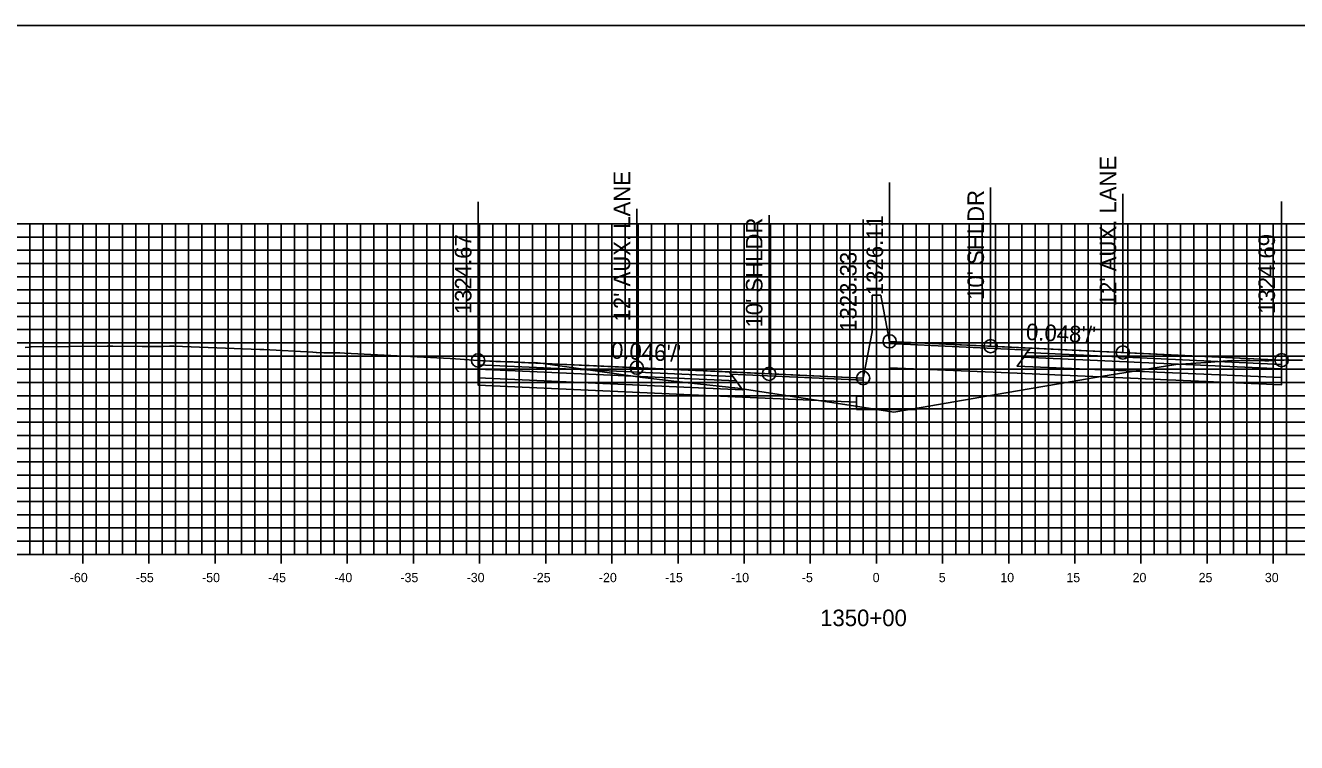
# Model space of a CAD drawing. Extents: x 674939 to 678919, y 750652 to 765176.
# Drawn here: x 678674.2 to 678770.3, y 753388.3 to 753442.6 of the extents above; entities that cross this region are included whole.
import ezdxf

# ---------------------------------------------------------------- set-up
doc = ezdxf.new("R2010")
doc.units = 0
for name, color, linetype in [('Level 10', 7, 'Continuous'), ('Level 17', 7, 'Continuous'), ('Level 18', 7, 'Continuous'), ('Level 19', 7, 'Continuous'), ('Level 20', 7, 'Continuous'), ('Level 22', 7, 'Continuous'), ('Level 23', 7, 'Continuous'), ('Level 4', 7, 'Continuous'), ('Level 8', 7, 'Continuous'), ('Level 9', 7, 'Continuous')]:
    doc.layers.add(name, color=color, linetype=linetype)

msp = doc.modelspace()

# ---------------------------------------------------------------- linework, layer by layer
at = {"layer": 'Level 10'}
msp.add_lwpolyline([(678674.183, 753418.184), (678674.556, 753418.232), (678674.596, 753418.236), (678680.368, 753418.287), (678680.797, 753418.291), (678683.029, 753418.284), (678683.21, 753418.283), (678684.513, 753418.267), (678684.568, 753418.266), (678684.621, 753418.269), (678685.081, 753418.291), (678685.179, 753418.296), (678685.183, 753418.296), (678685.42, 753418.287), (678691.929, 753418.046), (678692.155, 753418.037), (678692.183, 753418.035), (678692.211, 753418.036), (678695.928, 753417.843), (678696.183, 753417.829), (678696.211, 753417.826), (678696.769, 753417.798), (678696.84, 753417.799), (678697.955, 753417.79), (678698.309, 753417.771), (678706.297, 753417.353), (678706.719, 753417.328), (678708.418, 753417.22), (678708.424, 753417.22), (678708.769, 753417.198), (678708.841, 753417.193), (678709.769, 753417.13), (678710.883, 753417.113), (678711.083, 753417.105), (678712.383, 753417.029), (678712.391, 753417.031), (678712.716, 753417.065), (678713.345, 753416.981), (678720.838, 753415.929), (678724.3, 753415.526), (678728.056, 753415.112), (678736.801, 753413.774), (678739.846, 753413.294), (678741.915, 753413.653), (678748.324, 753414.76), (678753.179, 753415.6), (678755.643, 753416.025), (678756.619, 753416.179), (678761.179, 753416.901), (678763.817, 753417.087), (678765.374, 753417.21), (678765.469, 753417.199), (678766.076, 753417.206), (678766.481, 753417.212), (678766.765, 753417.218), (678767.902, 753417.193), (678768.192, 753417.187), (678768.507, 753417.201), (678769.167, 753417.238), (678769.359, 753417.249), (678769.508, 753417.255), (678769.739, 753417.249), (678770.734, 753417.234)], dxfattribs=at)
at = {"layer": 'Level 17'}
for points in [[(678738.203, 753422.162), (678738.203, 753419.384)], [(678738.203, 753422.162), (678738.863, 753422.162)], [(678738.863, 753422.162), (678739.533, 753418.662)], [(678738.863, 753422.162), (678738.863, 753422.162)], [(678737.533, 753415.884), (678737.533, 753414.509), (678737.033, 753414.509), (678737.033, 753413.509), (678741.533, 753413.509), (678741.533, 753414.509), (678739.533, 753414.509), (678739.533, 753418.662)], [(678738.203, 753419.384), (678737.533, 753415.884)]]:
    msp.add_lwpolyline(points, dxfattribs=at)
at = {"layer": 'Level 18'}
for points in [[(678769.167, 753417.238), (678757.167, 753417.814), (678747.167, 753418.295), (678739.533, 753418.662)], [(678737.533, 753415.884), (678730.418, 753416.21), (678720.418, 753416.669), (678708.418, 753417.22)]]:
    msp.add_lwpolyline(points, dxfattribs=at)
for points in [[(678750.05, 753417.991), (678739.533, 753418.502), (678739.533, 753418.662), (678750.167, 753418.151)], [(678769.167, 753417.238), (678769.167, 753416.908), (678749.917, 753417.811), (678750.167, 753418.151)], [(678708.418, 753417.22), (678708.418, 753416.89), (678727.668, 753416.008), (678727.418, 753416.348)], [(678727.536, 753416.188), (678737.533, 753415.724), (678737.533, 753415.884), (678727.418, 753416.348)]]:
    msp.add_lwpolyline(points, close=True, dxfattribs=at)
at = {"layer": 'Level 19'}
for points in [[(678769.167, 753416.908), (678769.167, 753416.578), (678749.667, 753417.471), (678749.917, 753417.811)], [(678708.418, 753416.89), (678708.418, 753416.56), (678727.918, 753415.668), (678727.668, 753416.008)], [(678769.167, 753416.578), (678769.167, 753415.918), (678749.167, 753416.791), (678749.667, 753417.471)], [(678708.418, 753416.56), (678708.418, 753415.9), (678728.418, 753414.988), (678727.918, 753415.668)]]:
    msp.add_lwpolyline(points, close=True, dxfattribs=at)
for points in [[(678749.167, 753416.251), (678739.533, 753416.671)], [(678708.418, 753415.9), (678708.418, 753415.36), (678728.418, 753414.448)], [(678769.167, 753415.918), (678769.169, 753415.378), (678749.167, 753416.251)], [(678728.418, 753414.448), (678737.033, 753414.055)]]:
    msp.add_lwpolyline(points, dxfattribs=at)
at = {"layer": 'Level 20'}
for p, q in [((678638.533, 753427.551), (678838.533, 753427.551)), ((678674.533, 753402.551), (678674.533, 753427.551)), ((678675.533, 753402.551), (678675.533, 753427.551)), ((678676.533, 753402.551), (678676.533, 753427.551)), ((678677.533, 753402.551), (678677.533, 753427.551)), ((678678.533, 753402.551), (678678.533, 753427.551)), ((678679.533, 753402.551), (678679.533, 753427.551)), ((678680.533, 753402.551), (678680.533, 753427.551)), ((678681.533, 753402.551), (678681.533, 753427.551)), ((678682.533, 753402.551), (678682.533, 753427.551)), ((678683.533, 753402.551), (678683.533, 753427.551)), ((678684.533, 753402.551), (678684.533, 753427.551)), ((678685.533, 753402.551), (678685.533, 753427.551)), ((678686.533, 753402.551), (678686.533, 753427.551)), ((678687.533, 753402.551), (678687.533, 753427.551)), ((678688.533, 753402.551), (678688.533, 753427.551)), ((678689.533, 753402.551), (678689.533, 753427.551)), ((678690.533, 753402.551), (678690.533, 753427.551)), ((678691.533, 753402.551), (678691.533, 753427.551)), ((678692.533, 753402.551), (678692.533, 753427.551)), ((678693.533, 753402.551), (678693.533, 753427.551)), ((678694.533, 753402.551), (678694.533, 753427.551)), ((678695.533, 753402.551), (678695.533, 753427.551)), ((678696.533, 753402.551), (678696.533, 753427.551)), ((678697.533, 753402.551), (678697.533, 753427.551)), ((678698.533, 753402.551), (678698.533, 753427.551)), ((678699.533, 753402.551), (678699.533, 753427.551)), ((678700.533, 753402.551), (678700.533, 753427.551)), ((678701.533, 753402.551), (678701.533, 753427.551)), ((678702.533, 753402.551), (678702.533, 753427.551)), ((678703.533, 753402.551), (678703.533, 753427.551)), ((678704.533, 753402.551), (678704.533, 753427.551)), ((678705.533, 753402.551), (678705.533, 753427.551)), ((678706.533, 753402.551), (678706.533, 753427.551)), ((678707.533, 753402.551), (678707.533, 753427.551)), ((678708.533, 753402.551), (678708.533, 753427.551)), ((678709.533, 753402.551), (678709.533, 753427.551)), ((678710.533, 753402.551), (678710.533, 753427.551)), ((678711.533, 753402.551), (678711.533, 753427.551)), ((678712.533, 753402.551), (678712.533, 753427.551)), ((678713.533, 753402.551), (678713.533, 753427.551)), ((678714.533, 753402.551), (678714.533, 753427.551)), ((678715.533, 753402.551), (678715.533, 753427.551)), ((678716.533, 753402.551), (678716.533, 753427.551)), ((678717.533, 753402.551), (678717.533, 753427.551)), ((678718.533, 753402.551), (678718.533, 753427.551)), ((678719.533, 753402.551), (678719.533, 753427.551)), ((678720.533, 753402.551), (678720.533, 753427.551)), ((678721.533, 753402.551), (678721.533, 753427.551)), ((678722.533, 753402.551), (678722.533, 753427.551)), ((678723.533, 753402.551), (678723.533, 753427.551)), ((678724.533, 753402.551), (678724.533, 753427.551)), ((678725.533, 753402.551), (678725.533, 753427.551)), ((678726.533, 753402.551), (678726.533, 753427.551)), ((678727.533, 753402.551), (678727.533, 753427.551)), ((678728.533, 753402.551), (678728.533, 753427.551)), ((678729.533, 753402.551), (678729.533, 753427.551)), ((678730.533, 753402.551), (678730.533, 753427.551)), ((678731.533, 753402.551), (678731.533, 753427.551)), ((678732.533, 753402.551), (678732.533, 753427.551)), ((678733.533, 753402.551), (678733.533, 753427.551)), ((678734.533, 753402.551), (678734.533, 753427.551)), ((678735.533, 753402.551), (678735.533, 753427.551)), ((678736.533, 753402.551), (678736.533, 753427.551)), ((678737.533, 753402.551), (678737.533, 753427.551)), ((678738.533, 753402.551), (678738.533, 753427.551)), ((678739.533, 753402.551), (678739.533, 753427.551)), ((678740.533, 753402.551), (678740.533, 753427.551)), ((678741.533, 753402.551), (678741.533, 753427.551)), ((678742.533, 753402.551), (678742.533, 753427.551)), ((678743.533, 753402.551), (678743.533, 753427.551)), ((678744.533, 753402.551), (678744.533, 753427.551)), ((678745.533, 753402.551), (678745.533, 753427.551)), ((678746.533, 753402.551), (678746.533, 753427.551)), ((678747.533, 753402.551), (678747.533, 753427.551)), ((678748.533, 753402.551), (678748.533, 753427.551)), ((678749.533, 753402.551), (678749.533, 753427.551)), ((678750.533, 753402.551), (678750.533, 753427.551)), ((678751.533, 753402.551), (678751.533, 753427.551)), ((678752.533, 753402.551), (678752.533, 753427.551)), ((678753.533, 753402.551), (678753.533, 753427.551)), ((678754.533, 753402.551), (678754.533, 753427.551)), ((678755.533, 753402.551), (678755.533, 753427.551)), ((678756.533, 753402.551), (678756.533, 753427.551)), ((678757.533, 753402.551), (678757.533, 753427.551)), ((678758.533, 753402.551), (678758.533, 753427.551)), ((678759.533, 753402.551), (678759.533, 753427.551)), ((678760.533, 753402.551), (678760.533, 753427.551)), ((678761.533, 753402.551), (678761.533, 753427.551)), ((678762.533, 753402.551), (678762.533, 753427.551)), ((678763.533, 753402.551), (678763.533, 753427.551)), ((678764.533, 753402.551), (678764.533, 753427.551)), ((678765.533, 753402.551), (678765.533, 753427.551)), ((678766.533, 753402.551), (678766.533, 753427.551)), ((678767.533, 753402.551), (678767.533, 753427.551)), ((678768.533, 753402.551), (678768.533, 753427.551)), ((678769.533, 753402.551), (678769.533, 753427.551)), ((678638.533, 753426.551), (678838.533, 753426.551)), ((678638.533, 753425.551), (678838.533, 753425.551)), ((678638.533, 753424.551), (678838.533, 753424.551)), ((678638.533, 753423.551), (678838.533, 753423.551)), ((678638.533, 753422.551), (678838.533, 753422.551)), ((678638.533, 753421.551), (678838.533, 753421.551)), ((678638.533, 753420.551), (678838.533, 753420.551)), ((678638.533, 753419.551), (678838.533, 753419.551)), ((678638.533, 753418.551), (678838.533, 753418.551)), ((678638.533, 753417.551), (678838.533, 753417.551)), ((678638.533, 753416.551), (678838.533, 753416.551)), ((678638.533, 753415.551), (678838.533, 753415.551)), ((678638.533, 753414.551), (678838.533, 753414.551)), ((678638.533, 753413.551), (678838.533, 753413.551)), ((678638.533, 753412.551), (678838.533, 753412.551)), ((678638.533, 753411.551), (678838.533, 753411.551)), ((678638.533, 753410.551), (678838.533, 753410.551)), ((678638.533, 753409.551), (678838.533, 753409.551)), ((678638.533, 753408.551), (678838.533, 753408.551)), ((678638.533, 753407.551), (678838.533, 753407.551)), ((678638.533, 753406.551), (678838.533, 753406.551)), ((678638.533, 753405.551), (678838.533, 753405.551)), ((678638.533, 753404.551), (678838.533, 753404.551)), ((678638.533, 753403.551), (678838.533, 753403.551)), ((678638.533, 753402.551), (678838.533, 753402.551))]:
    msp.add_line(p, q, dxfattribs=at)
at = {"layer": 'Level 23'}
for p, q in [((678739.533, 753418.662), (678739.533, 753430.662)), ((678747.167, 753418.295), (678747.167, 753430.295)), ((678708.418, 753417.22), (678708.418, 753429.22)), ((678757.167, 753417.814), (678757.167, 753429.814)), ((678769.167, 753417.238), (678769.167, 753429.238)), ((678720.418, 753416.669), (678720.418, 753428.669)), ((678730.418, 753416.21), (678730.418, 753428.21)), ((678737.533, 753415.884), (678737.533, 753427.884))]:
    msp.add_line(p, q, dxfattribs=at)
at = {"layer": 'Level 4'}
msp.add_lwpolyline([(678578.533, 753222.551), (678918.533, 753222.551), (678918.533, 753442.551), (678578.533, 753442.551)], close=True, dxfattribs=at)
for centre in [(678739.533, 753418.662), (678747.167, 753418.295), (678708.418, 753417.22), (678757.167, 753417.814), (678769.167, 753417.238), (678720.418, 753416.669), (678730.418, 753416.21), (678737.533, 753415.884)]:
    msp.add_circle(centre, 0.5, dxfattribs=at)
at = {"layer": 'Level 8'}
for p, q in [((678678.533, 753401.851), (678678.533, 753403.251)), ((678683.533, 753401.851), (678683.533, 753403.251)), ((678688.533, 753401.851), (678688.533, 753403.251)), ((678693.533, 753401.851), (678693.533, 753403.251)), ((678698.533, 753401.851), (678698.533, 753403.251)), ((678703.533, 753401.851), (678703.533, 753403.251)), ((678708.533, 753401.851), (678708.533, 753403.251)), ((678713.533, 753401.851), (678713.533, 753403.251)), ((678718.533, 753401.851), (678718.533, 753403.251)), ((678723.533, 753401.851), (678723.533, 753403.251)), ((678728.533, 753401.851), (678728.533, 753403.251)), ((678733.533, 753401.851), (678733.533, 753403.251)), ((678738.533, 753401.851), (678738.533, 753403.251)), ((678743.533, 753401.851), (678743.533, 753403.251)), ((678748.533, 753401.851), (678748.533, 753403.251)), ((678753.533, 753401.851), (678753.533, 753403.251)), ((678758.533, 753401.851), (678758.533, 753403.251)), ((678763.533, 753401.851), (678763.533, 753403.251)), ((678768.533, 753401.851), (678768.533, 753403.251)), ((678638.533, 753402.551), (678838.533, 753402.551))]:
    msp.add_line(p, q, dxfattribs=at)

# ---------------------------------------------------------------- texts
at = {"layer": 'Level 22'}
for s, rotation, p in [("0.048'/'", 357.24937, (678749.821, 753418.768)), ("0.046'/'", 357.37185, (678718.445, 753417.361))]:
    msp.add_text(s, height=1.25, rotation=rotation, dxfattribs=at).set_placement(p)
at = {"layer": 'Level 23'}
for s, p in [("12' AUX. LANE", (678756.667, 753421.314)), ("12' AUX. LANE", (678719.918, 753420.169)), ("10' SHLDR", (678746.667, 753421.795)), ("10' SHLDR", (678729.918, 753419.71)), ('1326.11', (678739.033, 753422.162)), ('1324.67', (678707.918, 753420.72)), ('1324.69', (678768.667, 753420.738)), ('1323.33', (678737.033, 753419.384))]:
    msp.add_text(s, height=1.25, rotation=90, dxfattribs=at).set_placement(p)
at = {"layer": 'Level 9'}
for s, height, p in [('-60', 0.7, (678677.552, 753400.451)), ('-55', 0.7, (678682.546, 753400.451)), ('-50', 0.7, (678687.552, 753400.451)), ('-45', 0.7, (678692.546, 753400.451)), ('-40', 0.7, (678697.552, 753400.451)), ('-35', 0.7, (678702.546, 753400.451)), ('-30', 0.7, (678707.552, 753400.451)), ('-25', 0.7, (678712.546, 753400.451)), ('-20', 0.7, (678717.552, 753400.451)), ('-15', 0.7, (678722.546, 753400.451)), ('-10', 0.7, (678727.552, 753400.451)), ('-5', 0.7, (678732.896, 753400.451)), ('0', 0.7, (678738.252, 753400.451)), ('5', 0.7, (678743.246, 753400.451)), ('10', 0.7, (678747.902, 753400.451)), ('15', 0.7, (678752.896, 753400.451)), ('20', 0.7, (678757.902, 753400.451)), ('25', 0.7, (678762.896, 753400.451)), ('30', 0.7, (678767.902, 753400.451)), ('1350+00', 1.25, (678734.281, 753397.126))]:
    msp.add_text(s, height=height, dxfattribs=at).set_placement(p)

doc.saveas('drawing.dxf')
